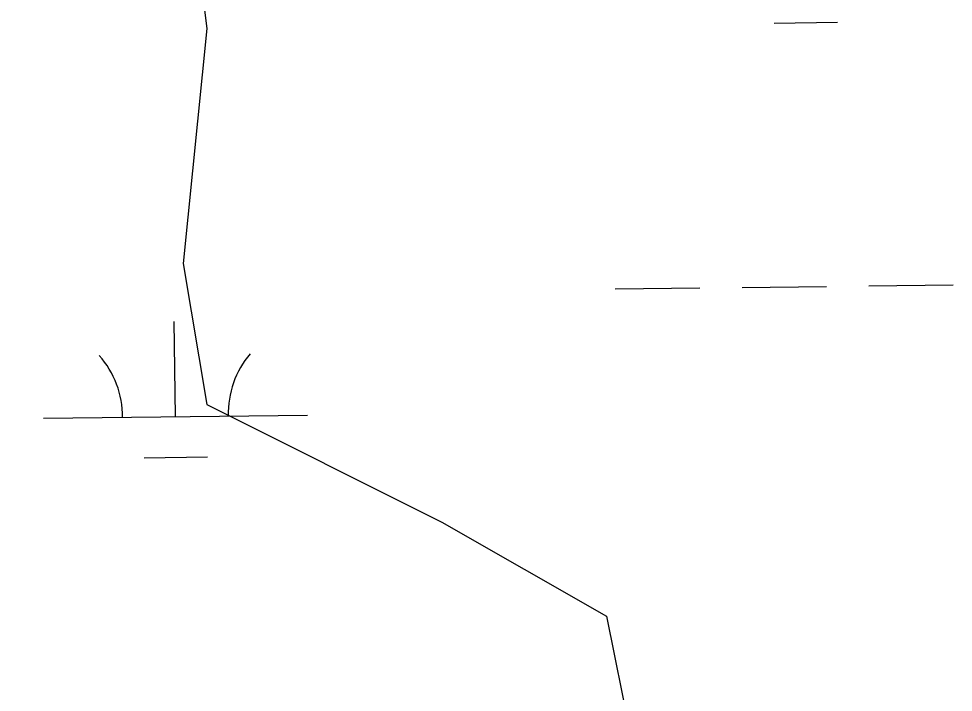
# Model space of a CAD drawing. Extents: x 3694830 to 3732949, y 415201 to 440970.
# Drawn here: x 3722354.6 to 3722708.4, y 425391.4 to 425646.7 of the extents above; entities that cross this region are included whole.
import ezdxf

# ---------------------------------------------------------------- set-up
doc = ezdxf.new("R2010")
doc.units = 0
doc.layers.add('V-TOPO-SHOR', color=7, linetype='Continuous')
doc.layers.add('V-WETL-SWMP', color=7, linetype='Continuous')

msp = doc.modelspace()

# ---------------------------------------------------------------- linework, layer by layer
at = {"layer": 'V-TOPO-SHOR'}
msp.add_lwpolyline([(3722559.34, 426088.04), (3722470.32, 426043.53), (3722416.9, 425990.11), (3722381.29, 425945.6), (3722354.58, 425892.18), (3722372.39, 425794.26), (3722416.9, 425714.13), (3722425.8, 425642.91), (3722416.9, 425553.89), (3722425.8, 425500.47), (3722514.83, 425455.96), (3722577.15, 425420.35), (3722586.05, 425375.84), (3722594.69, 425318.35)], dxfattribs=at)
at = {"layer": 'V-WETL-SWMP'}
for p, q in [((3722640.63, 425645.05), (3722664.63, 425645.33)), ((3722580.42, 425544.32), (3722612.42, 425544.7)), ((3722628.42, 425544.89), (3722660.42, 425545.27)), ((3722676.42, 425545.46), (3722708.41, 425545.85)), ((3722413.92, 425495.9), (3722413.5, 425531.9)), ((3722363.93, 425495.3), (3722463.92, 425496.5)), ((3722402.11, 425480.33), (3722426.11, 425480.61))]:
    msp.add_line(p, q, dxfattribs=at)
for centre, start, end in [((3722469.16, 425497.03), 139.9115, 181.4552), ((3722358.68, 425495.72), 359.9115, 41.4552)]:
    msp.add_arc(centre, 35.25, start, end, dxfattribs=at)

doc.saveas('drawing.dxf')
